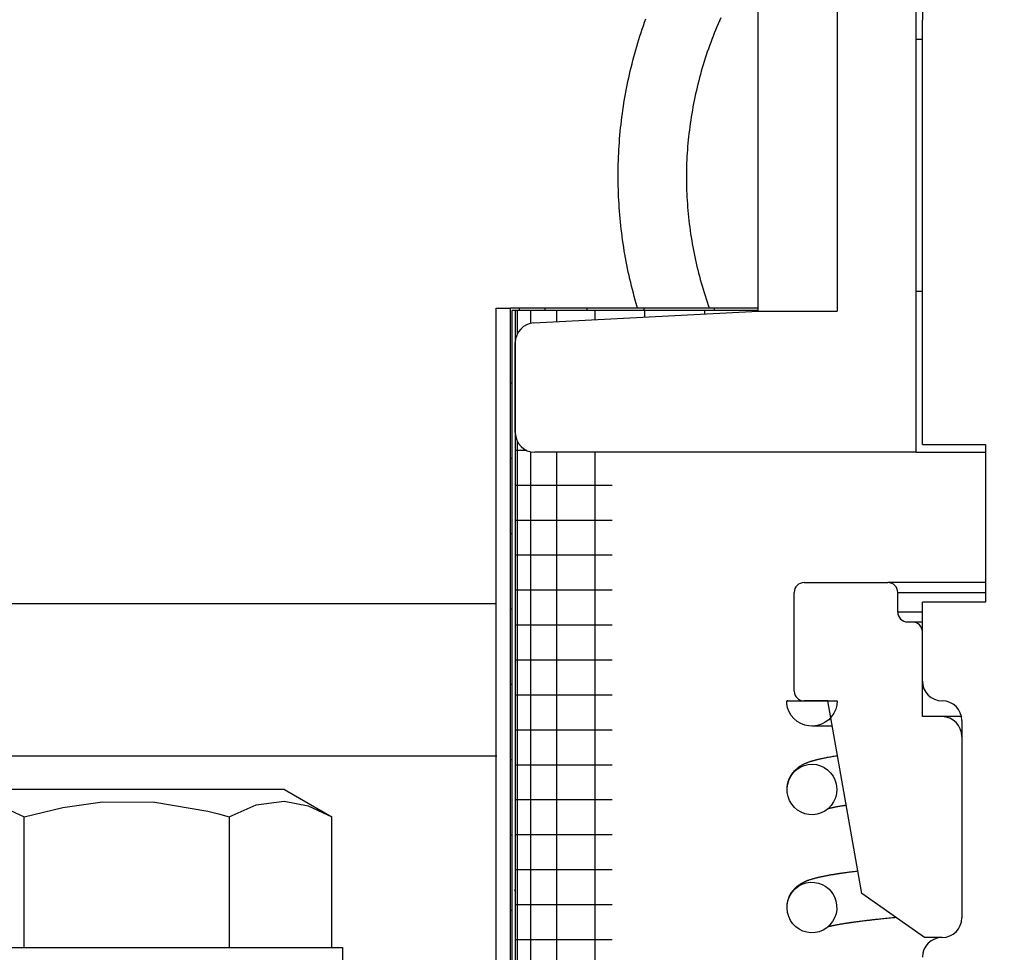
# Model space of a CAD drawing. Extents: x -169 to 6736, y -208 to 3022.
# Tile 345 of 656: x 1795.73 to 1797.29, y 973.29 to 974.77. Entities that reach past the tile are written whole.
import ezdxf

# ---------------------------------------------------------------- set-up
doc = ezdxf.new("R2010")
doc.units = 0
doc.header["$MEASUREMENT"] = 0
doc.header["$PDSIZE"] = 1
doc.layers.get('DEFPOINTS').update_dxf_attribs({"linetype": 'CONTINUOUS'})
doc.layers.add('DIM', color=3, linetype='CONTINUOUS')
doc.layers.add('SPILL-BUCKET', color=1, linetype='CONTINUOUS')
doc.styles.add('SIMPLEX', font='simplex')
doc.dimstyles.new('DIM64', dxfattribs={"dimscale": 64, "dimtxt": 0.09375, "dimasz": 0.09375, "dimexe": 0.0625, "dimexo": 0.0625, "dimgap": 0.046875, "dimtad": 1, "dimdec": 4, "dimzin": 3, "dimdsep": 46, "dimlunit": 4, "dimtxsty": 'SIMPLEX', "dimcen": 0, "dimclrd": 256, "dimclre": 256, "dimclrt": 256, "dimadec": 0, "dimazin": 0, "dimtfac": 1, "dimtdec": 4, "dimtmove": 0, "dimatfit": 3, "dimfxl": 1, "dimfrac": 2, "dimtolj": 1, "dimtzin": 0, "dimarcsym": 0})

# ---------------------------------------------------------------- blocks, each defined once
blk = doc.blocks.new('*D109')
at = {"layer": 'DEFPOINTS', "color": 0, "transparency": 16777216}
for p in [(1368.5861, 978.296), (2031.8114, 978.0147), (1368.5861, 700.5233)]:
    blk.add_point(p, dxfattribs=at)
at = {"layer": 'DIM', "lineweight": -2, "transparency": 16777216}
for p, q in [((1368.5861, 974.296), (1368.5861, 696.5233)), ((2031.8114, 974.0147), (2031.8114, 696.5233)), ((2025.8114, 700.5233), (1374.5861, 700.5233))]:
    blk.add_line(p, q, dxfattribs=at)
at = {"layer": 'DIM', "transparency": 16777216}
for points in [[(1374.5861, 701.5233), (1374.5861, 699.5233), (1368.5861, 700.5233)], [(2025.8114, 701.5233), (2025.8114, 699.5233), (2031.8114, 700.5233)]]:
    blk.add_solid(points, dxfattribs=at)
at = {"layer": 'DIM', "transparency": 16777216, "insert": (1700.1988, 708.0947), "char_height": 6, "attachment_point": 5, "style": 'SIMPLEX'}
blk.add_mtext('\\A1;55\'-3 1/4" (F.V. TANK SLAB)', dxfattribs=at)

msp = doc.modelspace()

# ---------------------------------------------------------------- linework, layer by layer
at = {"layer": 'SPILL-BUCKET', "color": 1, "linetype": 'Continuous'}
for p, q in [((1797.14918, 974.3372), (1797.14918, 975.76922)), ((1796.89935, 974.30578), (1796.89935, 975.6443)), ((1797.02427, 975.6443), (1797.02427, 974.30578)), ((1797.14918, 974.73667), (1797.15918, 974.73667)), ((1797.14918, 974.08237), (1797.14918, 974.3372)), ((1797.15169, 974.3372), (1797.14918, 974.3372)), ((1797.15918, 974.3372), (1797.15169, 974.3372)), ((1796.54421, 974.28717), (1796.89935, 974.30578)), ((1796.89935, 974.30578), (1797.02427, 974.30578)), ((1796.51462, 974.1136), (1796.51462, 974.25598)), ((1797.14918, 974.08237), (1796.54585, 974.08237)), ((1797.14918, 974.08237), (1797.15657, 974.08237)), ((1797.15657, 974.08237), (1797.1783, 974.08237)), ((1797.1783, 974.08237), (1797.21315, 974.08237)), ((1797.21315, 974.08237), (1797.25913, 974.08237))]:
    msp.add_line(p, q, dxfattribs=at)
at = {"layer": 'SPILL-BUCKET', "linetype": 'Continuous'}
for p, q in [((1796.71739, 974.75789), (1796.71928, 974.7633)), ((1796.71928, 974.7633), (1796.72122, 974.7687)), ((1796.83784, 974.76557), (1796.83573, 974.76071)), ((1796.83998, 974.77041), (1796.83784, 974.76557)), ((1796.71197, 974.74156), (1796.71374, 974.74702)), ((1796.71374, 974.74702), (1796.71554, 974.75246)), ((1796.71554, 974.75246), (1796.71739, 974.75789)), ((1796.83164, 974.75094), (1796.82966, 974.74604)), ((1796.83366, 974.75584), (1796.83164, 974.75094)), ((1796.83573, 974.76071), (1796.83366, 974.75584)), ((1796.70694, 974.72511), (1796.70857, 974.73061)), ((1796.70857, 974.73061), (1796.71025, 974.73609)), ((1796.71025, 974.73609), (1796.71197, 974.74156)), ((1796.82396, 974.73121), (1796.82215, 974.72624)), ((1796.82582, 974.73617), (1796.82396, 974.73121)), ((1796.82772, 974.74111), (1796.82582, 974.73617)), ((1796.82966, 974.74604), (1796.82772, 974.74111)), ((1796.7038, 974.71408), (1796.70535, 974.7196)), ((1796.70535, 974.7196), (1796.70694, 974.72511)), ((1796.81865, 974.71625), (1796.81696, 974.71123)), ((1796.82038, 974.72125), (1796.81865, 974.71625)), ((1796.82215, 974.72624), (1796.82038, 974.72125)), ((1796.69942, 974.69744), (1796.70083, 974.703)), ((1796.70083, 974.703), (1796.7023, 974.70854)), ((1796.7023, 974.70854), (1796.7038, 974.71408)), ((1796.81372, 974.70115), (1796.81216, 974.69609)), ((1796.81532, 974.7062), (1796.81372, 974.70115)), ((1796.81696, 974.71123), (1796.81532, 974.7062)), ((1796.69543, 974.6807), (1796.69671, 974.68629)), ((1796.69671, 974.68629), (1796.69804, 974.69187)), ((1796.69804, 974.69187), (1796.69942, 974.69744)), ((1796.80917, 974.68593), (1796.80775, 974.68084)), ((1796.81065, 974.69102), (1796.80917, 974.68593)), ((1796.81216, 974.69609), (1796.81065, 974.69102)), ((1796.69184, 974.66388), (1796.69299, 974.6695)), ((1796.69299, 974.6695), (1796.69419, 974.67511)), ((1796.69419, 974.67511), (1796.69543, 974.6807)), ((1796.80502, 974.67061), (1796.80372, 974.66548)), ((1796.80636, 974.67573), (1796.80502, 974.67061)), ((1796.80775, 974.68084), (1796.80636, 974.67573)), ((1796.68966, 974.65262), (1796.69073, 974.65826)), ((1796.69073, 974.65826), (1796.69184, 974.66388)), ((1796.80126, 974.65518), (1796.8001, 974.65002)), ((1796.80247, 974.66033), (1796.80126, 974.65518)), ((1796.80372, 974.66548), (1796.80247, 974.66033)), ((1796.68673, 974.63567), (1796.68767, 974.64133)), ((1796.68767, 974.64133), (1796.68864, 974.64698)), ((1796.68864, 974.64698), (1796.68966, 974.65262)), ((1796.7979, 974.63966), (1796.79687, 974.63447)), ((1796.79898, 974.64484), (1796.7979, 974.63966)), ((1796.8001, 974.65002), (1796.79898, 974.64484)), ((1796.68421, 974.61865), (1796.685, 974.62433)), ((1796.685, 974.62433), (1796.68585, 974.63)), ((1796.68585, 974.63), (1796.68673, 974.63567)), ((1796.79493, 974.62406), (1796.79403, 974.61884)), ((1796.79588, 974.62927), (1796.79493, 974.62406)), ((1796.79687, 974.63447), (1796.79588, 974.62927)), ((1796.68208, 974.60158), (1796.68274, 974.60728)), ((1796.68274, 974.60728), (1796.68345, 974.61297)), ((1796.68345, 974.61297), (1796.68421, 974.61865)), ((1796.79237, 974.60839), (1796.7916, 974.60315)), ((1796.79318, 974.61362), (1796.79237, 974.60839)), ((1796.79403, 974.61884), (1796.79318, 974.61362)), ((1796.68089, 974.59018), (1796.68146, 974.59588)), ((1796.68146, 974.59588), (1796.68208, 974.60158)), ((1796.7902, 974.59266), (1796.78957, 974.58741)), ((1796.79088, 974.59791), (1796.7902, 974.59266)), ((1796.7916, 974.60315), (1796.79088, 974.59791)), ((1796.67944, 974.57304), (1796.67987, 974.57875)), ((1796.67987, 974.57875), (1796.68036, 974.58447)), ((1796.68036, 974.58447), (1796.68089, 974.59018)), ((1796.78844, 974.57688), (1796.78794, 974.57161)), ((1796.78898, 974.58214), (1796.78844, 974.57688)), ((1796.78957, 974.58741), (1796.78898, 974.58214)), ((1796.67839, 974.55587), (1796.67869, 974.56159)), ((1796.67869, 974.56159), (1796.67904, 974.56731)), ((1796.67904, 974.56731), (1796.67944, 974.57304)), ((1796.78708, 974.56106), (1796.78672, 974.55578)), ((1796.78749, 974.56634), (1796.78708, 974.56106)), ((1796.78794, 974.57161), (1796.78749, 974.56634)), ((1796.67774, 974.53868), (1796.67791, 974.54441)), ((1796.67791, 974.54441), (1796.67813, 974.55014)), ((1796.67813, 974.55014), (1796.67839, 974.55587)), ((1796.78613, 974.54521), (1796.7859, 974.53992)), ((1796.7864, 974.5505), (1796.78613, 974.54521)), ((1796.78672, 974.55578), (1796.7864, 974.5505)), ((1796.67754, 974.52721), (1796.67762, 974.53294)), ((1796.67762, 974.53294), (1796.67774, 974.53868)), ((1796.78558, 974.52934), (1796.78544, 974.51974)), ((1796.78572, 974.53463), (1796.78558, 974.52934)), ((1796.7859, 974.53992), (1796.78572, 974.53463)), ((1796.67751, 974.52148), (1796.67754, 974.52721)), ((1796.67752, 974.51574), (1796.67751, 974.52148)), ((1796.67757, 974.51001), (1796.67752, 974.51574)), ((1796.78544, 974.51974), (1796.78547, 974.51271)), ((1796.78547, 974.51271), (1796.78556, 974.50742)), ((1796.67767, 974.50427), (1796.67757, 974.51001)), ((1796.67782, 974.49854), (1796.67767, 974.50427)), ((1796.67801, 974.49281), (1796.67782, 974.49854)), ((1796.78556, 974.50742), (1796.78569, 974.50213)), ((1796.78569, 974.50213), (1796.78586, 974.49684)), ((1796.78586, 974.49684), (1796.78608, 974.49155)), ((1796.67825, 974.48708), (1796.67801, 974.49281)), ((1796.67853, 974.48136), (1796.67825, 974.48708)), ((1796.67886, 974.47563), (1796.67853, 974.48136)), ((1796.78608, 974.49155), (1796.78635, 974.48627)), ((1796.78635, 974.48627), (1796.78666, 974.48098)), ((1796.67923, 974.46991), (1796.67886, 974.47563)), ((1796.67965, 974.46419), (1796.67923, 974.46991)), ((1796.78666, 974.48098), (1796.78702, 974.4757)), ((1796.78702, 974.4757), (1796.78741, 974.47042)), ((1796.78741, 974.47042), (1796.78786, 974.46515)), ((1796.68011, 974.45847), (1796.67965, 974.46419)), ((1796.68062, 974.45276), (1796.68011, 974.45847)), ((1796.68117, 974.44705), (1796.68062, 974.45276)), ((1796.78786, 974.46515), (1796.78835, 974.45988)), ((1796.78835, 974.45988), (1796.78889, 974.45461)), ((1796.78889, 974.45461), (1796.78946, 974.44935)), ((1796.68176, 974.44135), (1796.68117, 974.44705)), ((1796.6824, 974.43565), (1796.68176, 974.44135)), ((1796.68309, 974.42996), (1796.6824, 974.43565)), ((1796.78946, 974.44935), (1796.79009, 974.44409)), ((1796.79009, 974.44409), (1796.79076, 974.43885)), ((1796.79076, 974.43885), (1796.79147, 974.4336)), ((1796.68382, 974.42427), (1796.68309, 974.42996)), ((1796.68459, 974.41859), (1796.68382, 974.42427)), ((1796.79147, 974.4336), (1796.79223, 974.42836)), ((1796.79223, 974.42836), (1796.79303, 974.42313)), ((1796.79303, 974.42313), (1796.79388, 974.41791)), ((1796.68542, 974.41292), (1796.68459, 974.41859)), ((1796.68628, 974.40725), (1796.68542, 974.41292)), ((1796.68719, 974.40158), (1796.68628, 974.40725)), ((1796.79388, 974.41791), (1796.79478, 974.41269)), ((1796.79478, 974.41269), (1796.79571, 974.40748)), ((1796.79571, 974.40748), (1796.79669, 974.40228)), ((1796.68814, 974.39593), (1796.68719, 974.40158)), ((1796.68914, 974.39028), (1796.68814, 974.39593)), ((1796.69018, 974.38464), (1796.68914, 974.39028)), ((1796.79669, 974.40228), (1796.79772, 974.39708)), ((1796.79772, 974.39708), (1796.79879, 974.3919)), ((1796.79879, 974.3919), (1796.7999, 974.38673)), ((1796.69127, 974.37901), (1796.69018, 974.38464)), ((1796.6924, 974.37339), (1796.69127, 974.37901)), ((1796.69358, 974.36778), (1796.6924, 974.37339)), ((1796.7999, 974.38673), (1796.80106, 974.38156)), ((1796.80106, 974.38156), (1796.80226, 974.3764)), ((1796.80226, 974.3764), (1796.80351, 974.37126)), ((1796.6948, 974.36218), (1796.69358, 974.36778)), ((1796.69606, 974.35658), (1796.6948, 974.36218)), ((1796.69737, 974.351), (1796.69606, 974.35658)), ((1796.80351, 974.37126), (1796.8048, 974.36613)), ((1796.8048, 974.36613), (1796.80613, 974.361)), ((1796.80613, 974.361), (1796.80751, 974.35589)), ((1796.69872, 974.34543), (1796.69737, 974.351)), ((1796.70011, 974.33986), (1796.69872, 974.34543)), ((1796.80751, 974.35589), (1796.80893, 974.35079)), ((1796.80893, 974.35079), (1796.81039, 974.34571)), ((1796.81039, 974.34571), (1796.8119, 974.34063)), ((1796.70155, 974.33431), (1796.70011, 974.33986)), ((1796.70303, 974.32877), (1796.70155, 974.33431)), ((1796.70456, 974.32324), (1796.70303, 974.32877)), ((1796.8119, 974.34063), (1796.81345, 974.33557)), ((1796.81345, 974.33557), (1796.81504, 974.33052)), ((1796.81504, 974.33052), (1796.81668, 974.32549)), ((1796.81668, 974.32549), (1796.81835, 974.32047)), ((1796.70613, 974.31773), (1796.70456, 974.32324)), ((1796.70818, 974.31077), (1796.70613, 974.31773)), ((1796.81835, 974.32047), (1796.82008, 974.31546)), ((1796.82008, 974.31546), (1796.82174, 974.31076)), ((1796.9718, 973.87601), (1797.10453, 973.87601)), ((1797.11129, 973.87601), (1797.10453, 973.87601)), ((1797.25911, 973.87601), (1797.11129, 973.87601)), ((1796.95619, 973.70425), (1796.95619, 973.8604)), ((1797.12014, 973.82917), (1797.12014, 973.8604)), ((1797.12014, 973.8604), (1797.25911, 973.8604)), ((1797.15918, 973.82917), (1797.12014, 973.82917)), ((1797.14356, 973.81355), (1797.13575, 973.81355)), ((1797.1475, 973.81355), (1797.14356, 973.81355)), ((1797.15918, 973.81355), (1797.1475, 973.81355)), ((1797.15918, 973.66366), (1797.15918, 973.79794)), ((1797.06311, 973.38335), (1797.00928, 973.68864)), ((1797.1904, 973.66366), (1797.15918, 973.66366)), ((1797.19819, 973.66366), (1797.1904, 973.66366)), ((1797.221, 973.66366), (1797.19819, 973.66366)), ((1796.14951, 973.54808), (1795.66174, 973.54808)), ((1796.14951, 973.54808), (1796.22422, 973.50495)), ((1795.69979, 973.52245), (1795.73741, 973.50495)), ((1795.73741, 973.50495), (1795.79838, 973.51983)), ((1795.79838, 973.51983), (1795.86114, 973.52853)), ((1795.86114, 973.52853), (1795.94398, 973.52805)), ((1795.94398, 973.52805), (1796.02789, 973.51397)), ((1796.06195, 973.50495), (1796.10445, 973.52403)), ((1796.10445, 973.52403), (1796.14885, 973.52992)), ((1796.14885, 973.52992), (1796.1866, 973.52245)), ((1796.1866, 973.52245), (1796.22422, 973.50495)), ((1795.73741, 973.29825), (1795.73741, 973.50495)), ((1796.02789, 973.51397), (1796.04496, 973.50966)), ((1796.04496, 973.50966), (1796.06195, 973.50495)), ((1796.06195, 973.50495), (1796.06195, 973.29825)), ((1796.22422, 973.29825), (1796.22422, 973.50495)), ((1797.1623, 973.3139), (1797.06311, 973.38335)), ((1797.1904, 973.3139), (1797.1623, 973.3139)), ((1795.66174, 973.29825), (1796.24095, 973.29825)), ((1796.24095, 973.29825), (1796.24095, 973.20432))]:
    msp.add_line(p, q, dxfattribs=at)
at = {"layer": 'SPILL-BUCKET', "color": 7, "linetype": 'Continuous'}
for p, q in [((1797.15918, 974.09461), (1797.15918, 974.7669)), ((1796.48414, 972.03733), (1796.48414, 974.31077)), ((1796.48414, 974.31077), (1796.50712, 974.31077)), ((1796.89935, 974.31077), (1796.50712, 974.31077)), ((1796.50712, 972.03733), (1796.50712, 974.31077)), ((1796.52082, 974.31077), (1796.52082, 974.30658)), ((1796.56151, 974.31077), (1796.56151, 974.30658)), ((1796.62795, 974.31077), (1796.62795, 974.30658)), ((1796.71812, 974.31077), (1796.71812, 974.30658)), ((1796.82929, 974.31077), (1796.82929, 974.30658)), ((1796.51512, 974.30661), (1796.50962, 974.30661)), ((1796.50962, 972.03733), (1796.50962, 974.30661)), ((1796.51512, 972.03733), (1796.51512, 974.30661)), ((1796.89935, 974.30661), (1796.51512, 974.30661)), ((1796.51774, 974.30661), (1796.51774, 974.26956)), ((1796.53863, 974.30661), (1796.53863, 974.28633)), ((1796.57992, 974.30661), (1796.57992, 974.28903)), ((1796.64064, 974.30661), (1796.64064, 974.29222)), ((1796.71938, 974.30661), (1796.71938, 974.29633)), ((1796.81428, 974.30661), (1796.81428, 974.30129)), ((1796.50775, 974.19154), (1796.50712, 974.19154)), ((1796.50962, 974.19154), (1796.50775, 974.19154)), ((1796.51774, 974.09997), (1796.51774, 972.19297)), ((1797.15918, 974.09461), (1797.25911, 974.09461)), ((1797.25911, 974.09461), (1797.25911, 973.84478)), ((1796.51955, 974.08522), (1796.51512, 974.08522)), ((1796.53282, 974.08522), (1796.51955, 974.08522)), ((1796.53863, 974.0832), (1796.53863, 972.19297)), ((1796.57992, 974.08234), (1796.57992, 972.19297)), ((1796.64064, 974.08234), (1796.64064, 972.19297)), ((1796.50775, 974.0723), (1796.50712, 974.0723)), ((1796.50962, 974.0723), (1796.50775, 974.0723)), ((1796.5214, 974.02987), (1796.51512, 974.02987)), ((1796.54016, 974.02987), (1796.5214, 974.02987)), ((1796.57113, 974.02987), (1796.54016, 974.02987)), ((1796.61389, 974.02987), (1796.57113, 974.02987)), ((1796.66782, 974.02987), (1796.61389, 974.02987)), ((1796.5214, 973.97452), (1796.51512, 973.97452)), ((1796.54016, 973.97452), (1796.5214, 973.97452)), ((1796.57113, 973.97452), (1796.54016, 973.97452)), ((1796.61389, 973.97452), (1796.57113, 973.97452)), ((1796.66782, 973.97452), (1796.61389, 973.97452)), ((1796.50775, 973.95306), (1796.50712, 973.95306)), ((1796.50962, 973.95306), (1796.50775, 973.95306)), ((1796.5214, 973.91917), (1796.51512, 973.91917)), ((1796.54016, 973.91917), (1796.5214, 973.91917)), ((1796.57113, 973.91917), (1796.54016, 973.91917)), ((1796.61389, 973.91917), (1796.57113, 973.91917)), ((1796.66782, 973.91917), (1796.61389, 973.91917)), ((1796.5214, 973.86382), (1796.51512, 973.86382)), ((1796.54016, 973.86382), (1796.5214, 973.86382)), ((1796.57113, 973.86382), (1796.54016, 973.86382)), ((1796.61389, 973.86382), (1796.57113, 973.86382)), ((1796.66782, 973.86382), (1796.61389, 973.86382)), ((1795.66174, 973.84272), (1796.48445, 973.84272)), ((1797.25911, 973.84478), (1797.15918, 973.84478)), ((1797.15918, 973.71987), (1797.15918, 973.84478)), ((1796.50775, 973.83383), (1796.50712, 973.83383)), ((1796.50962, 973.83383), (1796.50775, 973.83383)), ((1796.5214, 973.80848), (1796.51512, 973.80848)), ((1796.54016, 973.80848), (1796.5214, 973.80848)), ((1796.57113, 973.80848), (1796.54016, 973.80848)), ((1796.61389, 973.80848), (1796.57113, 973.80848)), ((1796.66782, 973.80848), (1796.61389, 973.80848)), ((1796.51377, 973.75161), (1796.51512, 973.74928)), ((1796.5214, 973.75313), (1796.51512, 973.75313)), ((1796.54016, 973.75313), (1796.5214, 973.75313)), ((1796.57113, 973.75313), (1796.54016, 973.75313)), ((1796.61389, 973.75313), (1796.57113, 973.75313)), ((1796.66782, 973.75313), (1796.61389, 973.75313)), ((1796.50775, 973.71459), (1796.50712, 973.71459)), ((1796.50962, 973.71459), (1796.50775, 973.71459)), ((1796.5214, 973.69778), (1796.51512, 973.69778)), ((1796.54016, 973.69778), (1796.5214, 973.69778)), ((1796.57113, 973.69778), (1796.54016, 973.69778)), ((1796.61389, 973.69778), (1796.57113, 973.69778)), ((1796.66782, 973.69778), (1796.61389, 973.69778)), ((1796.94431, 973.68654), (1796.94426, 973.68864)), ((1796.94426, 973.68864), (1797.02421, 973.68864)), ((1796.94448, 973.68444), (1796.94431, 973.68654)), ((1796.94616, 973.68864), (1796.94504, 973.68864)), ((1797.00928, 973.68864), (1796.9718, 973.68864)), ((1797.02421, 973.68864), (1797.02363, 973.68193)), ((1796.94575, 973.67783), (1796.94448, 973.68444)), ((1796.94811, 973.67152), (1796.94575, 973.67783)), ((1796.9515, 973.6657), (1796.94811, 973.67152)), ((1797.02195, 973.67541), (1797.01919, 973.66927)), ((1797.02363, 973.68193), (1797.02195, 973.67541)), ((1796.95581, 973.66053), (1796.9515, 973.6657)), ((1796.96094, 973.65616), (1796.95581, 973.66053)), ((1796.96672, 973.65271), (1796.96094, 973.65616)), ((1797.01081, 973.65879), (1797.00542, 973.65474)), ((1797.01545, 973.66367), (1797.01081, 973.65879)), ((1797.01919, 973.66927), (1797.01545, 973.66367)), ((1797.22163, 973.65741), (1797.22163, 973.34512)), ((1796.5214, 973.64243), (1796.51512, 973.64243)), ((1796.54016, 973.64243), (1796.5214, 973.64243)), ((1796.57113, 973.64243), (1796.54016, 973.64243)), ((1796.61389, 973.64243), (1796.57113, 973.64243)), ((1796.66782, 973.64243), (1796.61389, 973.64243)), ((1796.97301, 973.65028), (1796.96672, 973.65271)), ((1796.9796, 973.64894), (1796.97301, 973.65028)), ((1796.98634, 973.64873), (1796.9796, 973.64894)), ((1796.98527, 973.64867), (1796.98425, 973.64868)), ((1796.98579, 973.64867), (1796.98527, 973.64867)), ((1796.98643, 973.64867), (1796.98579, 973.64867)), ((1796.99301, 973.64964), (1796.98634, 973.64873)), ((1796.98713, 973.64867), (1796.98643, 973.64867)), ((1796.98794, 973.64867), (1796.98713, 973.64867)), ((1796.98881, 973.64867), (1796.98794, 973.64867)), ((1796.98977, 973.64867), (1796.98881, 973.64867)), ((1796.99078, 973.64867), (1796.98977, 973.64867)), ((1796.99186, 973.64867), (1796.99078, 973.64867)), ((1796.99298, 973.64867), (1796.99186, 973.64867)), ((1796.99417, 973.64867), (1796.99298, 973.64867)), ((1796.99943, 973.65167), (1796.99301, 973.64964)), ((1796.99538, 973.64867), (1796.99417, 973.64867)), ((1796.99665, 973.64867), (1796.99538, 973.64867)), ((1796.99792, 973.64867), (1796.99665, 973.64867)), ((1796.99925, 973.64867), (1796.99792, 973.64867)), ((1797.00053, 973.64867), (1796.99925, 973.64867)), ((1797.00542, 973.65474), (1796.99943, 973.65167)), ((1797.00186, 973.64867), (1797.00053, 973.64867)), ((1797.00317, 973.64867), (1797.00186, 973.64867)), ((1797.00453, 973.64867), (1797.00317, 973.64867)), ((1797.00593, 973.64867), (1797.00453, 973.64867)), ((1797.00738, 973.64867), (1797.00593, 973.64867)), ((1797.0089, 973.64867), (1797.00738, 973.64867)), ((1797.01047, 973.64867), (1797.0089, 973.64867)), ((1797.01328, 973.64867), (1797.01047, 973.64867)), ((1797.01624, 973.64867), (1797.01328, 973.64867)), ((1797.01633, 973.64867), (1797.01624, 973.64867)), ((1795.66174, 973.60161), (1796.48566, 973.60161)), ((1796.50775, 973.59535), (1796.50712, 973.59535)), ((1796.50962, 973.59535), (1796.50775, 973.59535)), ((1796.98141, 973.59261), (1796.98206, 973.59282)), ((1796.98206, 973.59282), (1796.9827, 973.59303)), ((1796.9827, 973.59303), (1796.98317, 973.59318)), ((1796.98317, 973.59318), (1796.98364, 973.59333)), ((1796.98364, 973.59333), (1796.98421, 973.5935)), ((1796.98421, 973.5935), (1796.98477, 973.59367)), ((1796.98477, 973.59367), (1796.98545, 973.59387)), ((1796.98545, 973.59387), (1796.98612, 973.59407)), ((1796.98612, 973.59407), (1796.98684, 973.59427)), ((1796.98684, 973.59427), (1796.98755, 973.59447)), ((1796.98755, 973.59447), (1796.98822, 973.59466)), ((1796.98822, 973.59466), (1796.98889, 973.59484)), ((1796.98889, 973.59484), (1796.98951, 973.595)), ((1796.98951, 973.595), (1796.99013, 973.59516)), ((1796.99013, 973.59516), (1796.99071, 973.59532)), ((1796.99071, 973.59532), (1796.99131, 973.59547)), ((1796.99131, 973.59547), (1796.99218, 973.59569)), ((1796.99218, 973.59569), (1796.99305, 973.5959)), ((1796.99305, 973.5959), (1796.994, 973.59613)), ((1796.994, 973.59613), (1796.99496, 973.59636)), ((1796.99496, 973.59636), (1796.99591, 973.59658)), ((1796.99591, 973.59658), (1796.99687, 973.59679)), ((1796.99687, 973.59679), (1796.99779, 973.597)), ((1796.99779, 973.597), (1796.99871, 973.5972)), ((1796.99871, 973.5972), (1797.00002, 973.59749)), ((1797.00002, 973.59749), (1797.00135, 973.59777)), ((1797.00135, 973.59777), (1797.00276, 973.59806)), ((1797.00276, 973.59806), (1797.0042, 973.59834)), ((1797.0042, 973.59834), (1797.00572, 973.59864)), ((1797.00572, 973.59864), (1797.00727, 973.59894)), ((1797.00727, 973.59894), (1797.00889, 973.59925)), ((1797.00889, 973.59925), (1797.01053, 973.59955)), ((1797.01053, 973.59955), (1797.01235, 973.59987)), ((1797.01235, 973.59987), (1797.01419, 973.6002)), ((1797.01419, 973.6002), (1797.01603, 973.60052)), ((1797.01603, 973.60052), (1797.01791, 973.60083)), ((1797.01791, 973.60083), (1797.01966, 973.60112)), ((1797.01966, 973.60112), (1797.02143, 973.60141)), ((1797.02143, 973.60141), (1797.02243, 973.60156)), ((1797.02243, 973.60156), (1797.02344, 973.60172)), ((1797.02344, 973.60172), (1797.02458, 973.6019)), ((1796.5214, 973.58708), (1796.51512, 973.58708)), ((1796.54016, 973.58708), (1796.5214, 973.58708)), ((1796.57113, 973.58708), (1796.54016, 973.58708)), ((1796.61389, 973.58708), (1796.57113, 973.58708)), ((1796.66782, 973.58708), (1796.61389, 973.58708)), ((1796.95524, 973.57544), (1796.96022, 973.58009)), ((1796.95541, 973.57653), (1796.95667, 973.57793)), ((1796.95667, 973.57793), (1796.95786, 973.57914)), ((1796.95786, 973.57914), (1796.95904, 973.58027)), ((1796.95904, 973.58027), (1796.96013, 973.58124)), ((1796.96013, 973.58124), (1796.9612, 973.58213)), ((1796.96022, 973.58009), (1796.96583, 973.58377)), ((1796.9612, 973.58213), (1796.96182, 973.58263)), ((1796.96182, 973.58263), (1796.96244, 973.5831)), ((1796.96244, 973.5831), (1796.96303, 973.58355)), ((1796.96303, 973.58355), (1796.96363, 973.58398)), ((1796.96363, 973.58398), (1796.96418, 973.58437)), ((1796.96418, 973.58437), (1796.96473, 973.58474)), ((1796.96473, 973.58474), (1796.9653, 973.58512)), ((1796.9653, 973.58512), (1796.96586, 973.58548)), ((1796.96583, 973.58377), (1796.97199, 973.58644)), ((1796.96586, 973.58548), (1796.96652, 973.5859)), ((1796.96652, 973.5859), (1796.96717, 973.58629)), ((1796.96717, 973.58629), (1796.96792, 973.58673)), ((1796.96792, 973.58673), (1796.96867, 973.58716)), ((1796.96867, 973.58716), (1796.96986, 973.5878)), ((1796.96986, 973.5878), (1796.97102, 973.58839)), ((1796.97102, 973.58839), (1796.97211, 973.58892)), ((1796.97199, 973.58644), (1796.9784, 973.58798)), ((1796.97211, 973.58892), (1796.97318, 973.58942)), ((1796.97318, 973.58942), (1796.97414, 973.58984)), ((1796.97414, 973.58984), (1796.97508, 973.59025)), ((1796.97508, 973.59025), (1796.97597, 973.59062)), ((1796.97597, 973.59062), (1796.97686, 973.59097)), ((1796.97686, 973.59097), (1796.97768, 973.59129)), ((1796.97768, 973.59129), (1796.9785, 973.59159)), ((1796.9784, 973.58798), (1796.98498, 973.58842)), ((1796.9785, 973.59159), (1796.97926, 973.59187)), ((1796.97926, 973.59187), (1796.98002, 973.59213)), ((1796.98002, 973.59213), (1796.98071, 973.59238)), ((1796.98071, 973.59238), (1796.98141, 973.59261)), ((1796.98498, 973.58842), (1796.99147, 973.58774)), ((1796.99147, 973.58774), (1796.99775, 973.58599)), ((1796.99775, 973.58599), (1797.00364, 973.5832)), ((1797.00364, 973.5832), (1797.009, 973.57949)), ((1797.009, 973.57949), (1797.01372, 973.57488)), ((1796.94589, 973.55735), (1796.94797, 973.56389)), ((1796.94688, 973.5613), (1796.94717, 973.5622)), ((1796.94717, 973.5622), (1796.94748, 973.56306)), ((1796.94748, 973.56306), (1796.94786, 973.56408)), ((1796.94786, 973.56408), (1796.94827, 973.56507)), ((1796.94797, 973.56389), (1796.95112, 973.57)), ((1796.94827, 973.56507), (1796.94877, 973.5662)), ((1796.94877, 973.5662), (1796.94929, 973.5673)), ((1796.94929, 973.5673), (1796.94985, 973.56841)), ((1796.94985, 973.56841), (1796.95044, 973.56948)), ((1796.95044, 973.56948), (1796.95104, 973.5705)), ((1796.95104, 973.5705), (1796.95165, 973.5715)), ((1796.95112, 973.57), (1796.95524, 973.57544)), ((1796.95165, 973.5715), (1796.95288, 973.57331)), ((1796.95288, 973.57331), (1796.95417, 973.57503)), ((1796.95417, 973.57503), (1796.95541, 973.57653)), ((1797.01372, 973.57488), (1797.01761, 973.56956)), ((1797.01761, 973.56956), (1797.02062, 973.56357)), ((1797.02062, 973.56357), (1797.02261, 973.55716)), ((1796.94495, 973.55057), (1796.94589, 973.55735)), ((1796.94515, 973.54373), (1796.94495, 973.55057)), ((1796.94496, 973.55074), (1796.94497, 973.55094)), ((1796.94497, 973.55094), (1796.94507, 973.55225)), ((1796.94507, 973.55225), (1796.94521, 973.55359)), ((1796.94521, 973.55359), (1796.94537, 973.5548)), ((1796.94537, 973.5548), (1796.94557, 973.55601)), ((1796.94557, 973.55601), (1796.94577, 973.55705)), ((1796.94577, 973.55705), (1796.94599, 973.55808)), ((1796.94599, 973.55808), (1796.9462, 973.55893)), ((1796.9462, 973.55893), (1796.94642, 973.55978)), ((1796.94642, 973.55978), (1796.94665, 973.56055)), ((1796.94665, 973.56055), (1796.94688, 973.5613)), ((1797.02261, 973.55716), (1797.02332, 973.55294)), ((1797.02357, 973.54868), (1797.02305, 973.54185)), ((1797.02332, 973.55294), (1797.02357, 973.54868)), ((1796.5214, 973.53173), (1796.51512, 973.53173)), ((1796.54016, 973.53173), (1796.5214, 973.53173)), ((1796.57113, 973.53173), (1796.54016, 973.53173)), ((1796.61389, 973.53173), (1796.57113, 973.53173)), ((1796.66782, 973.53173), (1796.61389, 973.53173)), ((1796.94648, 973.53711), (1796.94515, 973.54373)), ((1796.94534, 973.54237), (1796.94526, 973.54294)), ((1796.94887, 973.5308), (1796.94648, 973.53711)), ((1796.95222, 973.52508), (1796.94887, 973.5308)), ((1797.0214, 973.53521), (1797.01865, 973.52893)), ((1797.02305, 973.54185), (1797.0214, 973.53521)), ((1796.95646, 973.51998), (1796.95222, 973.52508)), ((1796.96142, 973.51572), (1796.95646, 973.51998)), ((1796.96702, 973.51233), (1796.96142, 973.51572)), ((1797.01023, 973.51827), (1797.0048, 973.51418)), ((1797.0097, 973.51773), (1797.00952, 973.51769)), ((1797.01028, 973.51789), (1797.0097, 973.51773)), ((1797.01488, 973.52321), (1797.01023, 973.51827)), ((1797.0109, 973.51804), (1797.01028, 973.51789)), ((1797.01161, 973.51821), (1797.0109, 973.51804)), ((1797.01234, 973.51839), (1797.01161, 973.51821)), ((1797.01312, 973.51857), (1797.01234, 973.51839)), ((1797.01393, 973.51875), (1797.01312, 973.51857)), ((1797.01471, 973.51893), (1797.01393, 973.51875)), ((1797.01552, 973.5191), (1797.01471, 973.51893)), ((1797.01865, 973.52893), (1797.01488, 973.52321)), ((1797.01633, 973.51927), (1797.01552, 973.5191)), ((1797.01717, 973.51945), (1797.01633, 973.51927)), ((1797.01829, 973.51968), (1797.01717, 973.51945)), ((1797.01944, 973.51991), (1797.01829, 973.51968)), ((1797.02068, 973.52015), (1797.01944, 973.51991)), ((1797.02196, 973.5204), (1797.02068, 973.52015)), ((1797.02333, 973.52065), (1797.02196, 973.5204)), ((1797.02474, 973.52091), (1797.02333, 973.52065)), ((1797.02624, 973.52118), (1797.02474, 973.52091)), ((1797.02779, 973.52145), (1797.02624, 973.52118)), ((1797.02934, 973.52171), (1797.02779, 973.52145)), ((1797.03092, 973.52198), (1797.02934, 973.52171)), ((1797.03177, 973.52212), (1797.03092, 973.52198)), ((1797.03263, 973.52226), (1797.03177, 973.52212)), ((1797.03346, 973.52239), (1797.03263, 973.52226)), ((1797.0343, 973.52253), (1797.03346, 973.52239)), ((1797.0351, 973.52265), (1797.0343, 973.52253)), ((1797.03591, 973.52278), (1797.0351, 973.52265)), ((1797.03671, 973.52291), (1797.03591, 973.52278)), ((1797.03753, 973.52303), (1797.03671, 973.52291)), ((1797.03845, 973.52317), (1797.03753, 973.52303)), ((1796.97307, 973.50994), (1796.96702, 973.51233)), ((1796.97944, 973.50858), (1796.97307, 973.50994)), ((1796.98599, 973.50833), (1796.97944, 973.50858)), ((1796.9925, 973.50917), (1796.98599, 973.50833)), ((1796.99886, 973.51115), (1796.9925, 973.50917)), ((1797.0048, 973.51418), (1796.99886, 973.51115)), ((1796.50775, 973.47612), (1796.50712, 973.47612)), ((1796.50962, 973.47612), (1796.50775, 973.47612)), ((1796.5214, 973.47639), (1796.51512, 973.47639)), ((1796.54016, 973.47639), (1796.5214, 973.47639)), ((1796.57113, 973.47639), (1796.54016, 973.47639)), ((1796.61389, 973.47639), (1796.57113, 973.47639)), ((1796.66782, 973.47639), (1796.61389, 973.47639)), ((1796.5214, 973.42104), (1796.51512, 973.42104)), ((1796.54016, 973.42104), (1796.5214, 973.42104)), ((1796.57113, 973.42104), (1796.54016, 973.42104)), ((1796.61389, 973.42104), (1796.57113, 973.42104)), ((1796.66782, 973.42104), (1796.61389, 973.42104)), ((1796.98102, 973.40554), (1796.98215, 973.40592)), ((1796.98215, 973.40592), (1796.9834, 973.40632)), ((1796.9834, 973.40632), (1796.98466, 973.4067)), ((1796.98466, 973.4067), (1796.98573, 973.40702)), ((1796.98573, 973.40702), (1796.9868, 973.40733)), ((1796.9868, 973.40733), (1796.98776, 973.4076)), ((1796.98776, 973.4076), (1796.98872, 973.40786)), ((1796.98872, 973.40786), (1796.99003, 973.40821)), ((1796.99003, 973.40821), (1796.99136, 973.40855)), ((1796.99136, 973.40855), (1796.99255, 973.40884)), ((1796.99255, 973.40884), (1796.99375, 973.40913)), ((1796.99375, 973.40913), (1796.99467, 973.40936)), ((1796.99467, 973.40936), (1796.9956, 973.40957)), ((1796.9956, 973.40957), (1796.9962, 973.40971)), ((1796.9962, 973.40971), (1796.99681, 973.40985)), ((1796.99681, 973.40985), (1796.99754, 973.41001)), ((1796.99754, 973.41001), (1796.99828, 973.41017)), ((1796.99828, 973.41017), (1796.99914, 973.41036)), ((1796.99914, 973.41036), (1797.00001, 973.41055)), ((1797.00001, 973.41055), (1797.00089, 973.41073)), ((1797.00089, 973.41073), (1797.00179, 973.41092)), ((1797.00179, 973.41092), (1797.00266, 973.4111)), ((1797.00266, 973.4111), (1797.00353, 973.41128)), ((1797.00353, 973.41128), (1797.00464, 973.4115)), ((1797.00464, 973.4115), (1797.00576, 973.41172)), ((1797.00576, 973.41172), (1797.00685, 973.41193)), ((1797.00685, 973.41193), (1797.00795, 973.41213)), ((1797.00795, 973.41213), (1797.00905, 973.41234)), ((1797.00905, 973.41234), (1797.01016, 973.41254)), ((1797.01016, 973.41254), (1797.01115, 973.41272)), ((1797.01115, 973.41272), (1797.01214, 973.4129)), ((1797.01214, 973.4129), (1797.01314, 973.41308)), ((1797.01314, 973.41308), (1797.01415, 973.41325)), ((1797.01415, 973.41325), (1797.01515, 973.41343)), ((1797.01515, 973.41343), (1797.01616, 973.4136)), ((1797.01616, 973.4136), (1797.01717, 973.41377)), ((1797.01717, 973.41377), (1797.01818, 973.41394)), ((1797.01818, 973.41394), (1797.01919, 973.41411)), ((1797.01919, 973.41411), (1797.0202, 973.41427)), ((1797.0202, 973.41427), (1797.02114, 973.41442)), ((1797.02114, 973.41442), (1797.02208, 973.41457)), ((1797.02208, 973.41457), (1797.0228, 973.41469)), ((1797.0228, 973.41469), (1797.02352, 973.4148)), ((1797.02352, 973.4148), (1797.02417, 973.4149)), ((1797.02417, 973.4149), (1797.02482, 973.415)), ((1797.02482, 973.415), (1797.02539, 973.41509)), ((1797.02539, 973.41509), (1797.02596, 973.41518)), ((1797.02596, 973.41518), (1797.02644, 973.41525)), ((1797.02644, 973.41525), (1797.02693, 973.41533)), ((1797.02693, 973.41533), (1797.02733, 973.41539)), ((1797.02733, 973.41539), (1797.02773, 973.41545)), ((1797.02773, 973.41545), (1797.02805, 973.4155)), ((1797.02805, 973.4155), (1797.02837, 973.41555)), ((1797.02837, 973.41555), (1797.0287, 973.4156)), ((1797.0287, 973.4156), (1797.02903, 973.41565)), ((1797.02903, 973.41565), (1797.02953, 973.41572)), ((1797.02953, 973.41572), (1797.03002, 973.41579)), ((1797.03002, 973.41579), (1797.03065, 973.41589)), ((1797.03065, 973.41589), (1797.03128, 973.41598)), ((1797.03128, 973.41598), (1797.03204, 973.41609)), ((1797.03204, 973.41609), (1797.03281, 973.4162)), ((1797.03281, 973.4162), (1797.03363, 973.41632)), ((1797.03363, 973.41632), (1797.03446, 973.41644)), ((1797.03446, 973.41644), (1797.03527, 973.41655)), ((1797.03527, 973.41655), (1797.0361, 973.41667)), ((1797.0361, 973.41667), (1797.03763, 973.41689)), ((1797.03763, 973.41689), (1797.03918, 973.4171)), ((1797.03918, 973.4171), (1797.0407, 973.41731)), ((1797.0407, 973.41731), (1797.04223, 973.41752)), ((1797.04223, 973.41752), (1797.04373, 973.41772)), ((1797.04373, 973.41772), (1797.04525, 973.41792)), ((1797.04525, 973.41792), (1797.04673, 973.41811)), ((1797.04673, 973.41811), (1797.04822, 973.41831)), ((1797.04822, 973.41831), (1797.04974, 973.4185)), ((1797.04974, 973.4185), (1797.05128, 973.4187)), ((1797.05128, 973.4187), (1797.05298, 973.41891)), ((1797.05298, 973.41891), (1797.0547, 973.41913)), ((1797.0547, 973.41913), (1797.05675, 973.41938)), ((1796.95303, 973.38582), (1796.9576, 973.39091)), ((1796.95579, 973.39003), (1796.95671, 973.39103)), ((1796.95671, 973.39103), (1796.95761, 973.39196)), ((1796.9576, 973.39091), (1796.9629, 973.39508)), ((1796.95761, 973.39196), (1796.95851, 973.39284)), ((1796.95851, 973.39284), (1796.95903, 973.39333)), ((1796.95903, 973.39333), (1796.95956, 973.39381)), ((1796.95956, 973.39381), (1796.96002, 973.39421)), ((1796.96002, 973.39421), (1796.96048, 973.3946)), ((1796.96048, 973.3946), (1796.96085, 973.39491)), ((1796.96085, 973.39491), (1796.96122, 973.39521)), ((1796.96122, 973.39521), (1796.96155, 973.39548)), ((1796.96155, 973.39548), (1796.96188, 973.39574)), ((1796.96188, 973.39574), (1796.96222, 973.39601)), ((1796.96222, 973.39601), (1796.96256, 973.39626)), ((1796.96256, 973.39626), (1796.96298, 973.39657)), ((1796.9629, 973.39508), (1796.96882, 973.39829)), ((1796.96298, 973.39657), (1796.96339, 973.39687)), ((1796.96339, 973.39687), (1796.96388, 973.39723)), ((1796.96388, 973.39723), (1796.96438, 973.39757)), ((1796.96438, 973.39757), (1796.9649, 973.39793)), ((1796.9649, 973.39793), (1796.96543, 973.39827)), ((1796.96543, 973.39827), (1796.96596, 973.39862)), ((1796.96596, 973.39862), (1796.96649, 973.39895)), ((1796.96649, 973.39895), (1796.96692, 973.39921)), ((1796.96692, 973.39921), (1796.96734, 973.39946)), ((1796.96734, 973.39946), (1796.96773, 973.39969)), ((1796.96773, 973.39969), (1796.96811, 973.39991)), ((1796.96811, 973.39991), (1796.96849, 973.40012)), ((1796.96849, 973.40012), (1796.96886, 973.40033)), ((1796.96882, 973.39829), (1796.9751, 973.40039)), ((1796.96886, 973.40033), (1796.96923, 973.40053)), ((1796.96923, 973.40053), (1796.96959, 973.40072)), ((1796.96959, 973.40072), (1796.96997, 973.40092)), ((1796.96997, 973.40092), (1796.97034, 973.40111)), ((1796.97034, 973.40111), (1796.97098, 973.40144)), ((1796.97098, 973.40144), (1796.97162, 973.40175)), ((1796.97162, 973.40175), (1796.97235, 973.4021)), ((1796.97235, 973.4021), (1796.97308, 973.40244)), ((1796.97308, 973.40244), (1796.97382, 973.40277)), ((1796.97382, 973.40277), (1796.97456, 973.40309)), ((1796.97456, 973.40309), (1796.97528, 973.4034)), ((1796.9751, 973.40039), (1796.98165, 973.4014)), ((1796.97528, 973.4034), (1796.976, 973.40369)), ((1796.976, 973.40369), (1796.97669, 973.40397)), ((1796.97669, 973.40397), (1796.97738, 973.40424)), ((1796.97738, 973.40424), (1796.97803, 973.40448)), ((1796.97803, 973.40448), (1796.97867, 973.40472)), ((1796.97867, 973.40472), (1796.97928, 973.40494)), ((1796.97928, 973.40494), (1796.97988, 973.40515)), ((1796.97988, 973.40515), (1796.98102, 973.40554)), ((1796.98165, 973.4014), (1796.98818, 973.40128)), ((1796.98818, 973.40128), (1796.9946, 973.40007)), ((1796.9946, 973.40007), (1797.0007, 973.39781)), ((1797.0007, 973.39781), (1797.00635, 973.39456)), ((1797.00635, 973.39456), (1797.01141, 973.39038)), ((1797.01141, 973.39038), (1797.01573, 973.38543)), ((1796.5129, 973.38974), (1796.51512, 973.38589)), ((1796.94678, 973.37368), (1796.94939, 973.38003)), ((1796.94681, 973.37416), (1796.94712, 973.3751)), ((1796.94712, 973.3751), (1796.94751, 973.37621)), ((1796.94751, 973.37621), (1796.94792, 973.3773)), ((1796.94792, 973.3773), (1796.94844, 973.37854)), ((1796.94844, 973.37854), (1796.94898, 973.37974)), ((1796.94898, 973.37974), (1796.94993, 973.38161)), ((1796.94939, 973.38003), (1796.95303, 973.38582)), ((1796.94993, 973.38161), (1796.95094, 973.38341)), ((1796.95094, 973.38341), (1796.95192, 973.38498)), ((1796.95192, 973.38498), (1796.95295, 973.38648)), ((1796.95295, 973.38648), (1796.95391, 973.38776)), ((1796.95391, 973.38776), (1796.95488, 973.38897)), ((1796.95488, 973.38897), (1796.95579, 973.39003)), ((1797.01573, 973.38543), (1797.01795, 973.38206)), ((1797.01795, 973.38206), (1797.01982, 973.3785)), ((1797.01982, 973.3785), (1797.02216, 973.37205)), ((1796.5214, 973.36569), (1796.51512, 973.36569)), ((1796.54016, 973.36569), (1796.5214, 973.36569)), ((1796.57113, 973.36569), (1796.54016, 973.36569)), ((1796.61389, 973.36569), (1796.57113, 973.36569)), ((1796.66782, 973.36569), (1796.61389, 973.36569)), ((1796.94491, 973.36016), (1796.94527, 973.36697)), ((1796.94569, 973.35338), (1796.94491, 973.36016)), ((1796.94499, 973.36428), (1796.94507, 973.36534)), ((1796.94507, 973.36534), (1796.9452, 973.36661)), ((1796.9452, 973.36661), (1796.94537, 973.36786)), ((1796.94527, 973.36697), (1796.94678, 973.37368)), ((1796.94537, 973.36786), (1796.94554, 973.3689)), ((1796.94554, 973.3689), (1796.94573, 973.36993)), ((1796.94573, 973.36993), (1796.9459, 973.37074)), ((1796.9459, 973.37074), (1796.94609, 973.37154)), ((1796.94609, 973.37154), (1796.9463, 973.37237)), ((1796.9463, 973.37237), (1796.94652, 973.37319)), ((1796.94652, 973.37319), (1796.94681, 973.37416)), ((1797.02216, 973.37205), (1797.02339, 973.3653)), ((1797.02339, 973.3653), (1797.02346, 973.35844)), ((1796.50775, 973.35688), (1796.50712, 973.35688)), ((1796.50962, 973.35688), (1796.50775, 973.35688)), ((1796.94756, 973.34693), (1796.94569, 973.35338)), ((1796.94647, 973.3502), (1796.94644, 973.35033)), ((1796.95046, 973.34087), (1796.94756, 973.34693)), ((1797.02019, 973.34516), (1797.01692, 973.33911)), ((1797.02239, 973.35166), (1797.02019, 973.34516)), ((1797.02346, 973.35844), (1797.02239, 973.35166)), ((1797.09579, 973.34337), (1797.09333, 973.34311)), ((1797.09827, 973.34363), (1797.09579, 973.34337)), ((1797.1008, 973.34389), (1797.09827, 973.34363)), ((1797.10335, 973.34416), (1797.1008, 973.34389)), ((1797.10611, 973.34444), (1797.10335, 973.34416)), ((1797.10889, 973.34472), (1797.10611, 973.34444)), ((1797.11188, 973.34502), (1797.10889, 973.34472)), ((1797.11491, 973.34532), (1797.11188, 973.34502)), ((1797.1171, 973.34553), (1797.11491, 973.34532)), ((1796.95427, 973.33547), (1796.95046, 973.34087)), ((1796.9589, 973.33077), (1796.95427, 973.33547)), ((1796.9642, 973.32695), (1796.9589, 973.33077)), ((1797.00763, 973.32919), (1797.00195, 973.32564)), ((1797.0127, 973.33375), (1797.00763, 973.32919)), ((1797.00987, 973.33084), (1797.00952, 973.33075)), ((1797.0102, 973.33093), (1797.00987, 973.33084)), ((1797.01054, 973.33101), (1797.0102, 973.33093)), ((1797.01112, 973.33116), (1797.01054, 973.33101)), ((1797.01173, 973.33131), (1797.01112, 973.33116)), ((1797.01232, 973.33145), (1797.01173, 973.33131)), ((1797.01292, 973.33159), (1797.01232, 973.33145)), ((1797.01692, 973.33911), (1797.0127, 973.33375)), ((1797.01351, 973.33172), (1797.01292, 973.33159)), ((1797.01411, 973.33186), (1797.01351, 973.33172)), ((1797.0147, 973.33199), (1797.01411, 973.33186)), ((1797.0153, 973.33212), (1797.0147, 973.33199)), ((1797.01589, 973.33225), (1797.0153, 973.33212)), ((1797.01649, 973.33237), (1797.01589, 973.33225)), ((1797.01715, 973.33251), (1797.01649, 973.33237)), ((1797.01782, 973.33265), (1797.01715, 973.33251)), ((1797.01853, 973.33279), (1797.01782, 973.33265)), ((1797.01925, 973.33294), (1797.01853, 973.33279)), ((1797.02006, 973.3331), (1797.01925, 973.33294)), ((1797.02089, 973.33326), (1797.02006, 973.3331)), ((1797.02181, 973.33344), (1797.02089, 973.33326)), ((1797.02275, 973.33361), (1797.02181, 973.33344)), ((1797.02379, 973.3338), (1797.02275, 973.33361)), ((1797.02485, 973.334), (1797.02379, 973.3338)), ((1797.02597, 973.3342), (1797.02485, 973.334)), ((1797.02711, 973.3344), (1797.02597, 973.3342)), ((1797.02832, 973.33461), (1797.02711, 973.3344)), ((1797.02955, 973.33482), (1797.02832, 973.33461)), ((1797.0304, 973.33496), (1797.02955, 973.33482)), ((1797.03125, 973.3351), (1797.0304, 973.33496)), ((1797.03213, 973.33524), (1797.03125, 973.3351)), ((1797.03303, 973.33539), (1797.03213, 973.33524)), ((1797.03395, 973.33554), (1797.03303, 973.33539)), ((1797.03489, 973.33569), (1797.03395, 973.33554)), ((1797.03578, 973.33583), (1797.03489, 973.33569)), ((1797.03668, 973.33597), (1797.03578, 973.33583)), ((1797.03746, 973.33609), (1797.03668, 973.33597)), ((1797.03824, 973.33621), (1797.03746, 973.33609)), ((1797.0389, 973.33631), (1797.03824, 973.33621)), ((1797.03957, 973.33641), (1797.0389, 973.33631)), ((1797.04002, 973.33648), (1797.03957, 973.33641)), ((1797.04048, 973.33654), (1797.04002, 973.33648)), ((1797.04084, 973.3366), (1797.04048, 973.33654)), ((1797.04121, 973.33665), (1797.04084, 973.3366)), ((1797.0415, 973.3367), (1797.04121, 973.33665)), ((1797.04179, 973.33674), (1797.0415, 973.3367)), ((1797.04214, 973.33679), (1797.04179, 973.33674)), ((1797.04249, 973.33684), (1797.04214, 973.33679)), ((1797.04303, 973.33692), (1797.04249, 973.33684)), ((1797.04358, 973.337), (1797.04303, 973.33692)), ((1797.04425, 973.3371), (1797.04358, 973.337)), ((1797.04491, 973.33719), (1797.04425, 973.3371)), ((1797.0457, 973.33731), (1797.04491, 973.33719)), ((1797.0465, 973.33742), (1797.0457, 973.33731)), ((1797.04741, 973.33755), (1797.0465, 973.33742)), ((1797.04834, 973.33768), (1797.04741, 973.33755)), ((1797.04951, 973.33784), (1797.04834, 973.33768)), ((1797.05068, 973.338), (1797.04951, 973.33784)), ((1797.05202, 973.33818), (1797.05068, 973.338)), ((1797.05337, 973.33836), (1797.05202, 973.33818)), ((1797.05475, 973.33855), (1797.05337, 973.33836)), ((1797.05615, 973.33873), (1797.05475, 973.33855)), ((1797.0575, 973.33891), (1797.05615, 973.33873)), ((1797.05886, 973.33908), (1797.0575, 973.33891)), ((1797.06105, 973.33936), (1797.05886, 973.33908)), ((1797.06327, 973.33964), (1797.06105, 973.33936)), ((1797.06533, 973.3399), (1797.06327, 973.33964)), ((1797.06742, 973.34016), (1797.06533, 973.3399)), ((1797.06934, 973.34039), (1797.06742, 973.34016)), ((1797.07128, 973.34062), (1797.06934, 973.34039)), ((1797.07261, 973.34078), (1797.07128, 973.34062)), ((1797.07395, 973.34094), (1797.07261, 973.34078)), ((1797.07519, 973.34108), (1797.07395, 973.34094)), ((1797.07644, 973.34123), (1797.07519, 973.34108)), ((1797.0776, 973.34136), (1797.07644, 973.34123)), ((1797.07877, 973.3415), (1797.0776, 973.34136)), ((1797.08002, 973.34164), (1797.07877, 973.3415)), ((1797.08128, 973.34178), (1797.08002, 973.34164)), ((1797.08306, 973.34198), (1797.08128, 973.34178)), ((1797.08485, 973.34218), (1797.08306, 973.34198)), ((1797.08685, 973.3424), (1797.08485, 973.34218)), ((1797.08886, 973.34262), (1797.08685, 973.3424)), ((1797.09109, 973.34287), (1797.08886, 973.34262)), ((1797.09333, 973.34311), (1797.09109, 973.34287)), ((1796.97004, 973.32405), (1796.9642, 973.32695)), ((1796.97629, 973.32218), (1796.97004, 973.32405)), ((1796.98275, 973.32138), (1796.97629, 973.32218)), ((1796.98933, 973.32169), (1796.98275, 973.32138)), ((1796.99576, 973.3231), (1796.98933, 973.32169)), ((1797.00195, 973.32564), (1796.99576, 973.3231)), ((1796.5214, 973.31034), (1796.51512, 973.31034)), ((1796.54016, 973.31034), (1796.5214, 973.31034)), ((1796.57113, 973.31034), (1796.54016, 973.31034)), ((1796.61389, 973.31034), (1796.57113, 973.31034)), ((1796.66782, 973.31034), (1796.61389, 973.31034))]:
    msp.add_line(p, q, dxfattribs=at)
for centre, radius, start, end in [((1797.409, 974.7669), 0.24983, 0, 180), ((1797.1904, 973.71987), 0.03123, 180, 270), ((1797.1904, 973.65741), 0.03123, 0, 90), ((1797.1904, 973.34512), 0.03123, 270, 0), ((1797.1904, 973.34512), 0.03123, 270, 0), ((1797.1904, 973.28267), 0.03123, 90, 180)]:
    msp.add_arc(centre, radius, start, end, dxfattribs=at)
at = {"layer": 'SPILL-BUCKET', "color": 1, "linetype": 'Continuous'}
for centre, start, end in [((1796.54585, 974.25598), 93, 180), ((1796.54585, 974.1136), 180, 270)]:
    msp.add_arc(centre, 0.03123, start, end, dxfattribs=at)
at = {"layer": 'SPILL-BUCKET', "linetype": 'Continuous'}
for centre, radius, start, end in [((1796.9718, 973.8604), 0.01561, 90, 180), ((1797.10453, 973.8604), 0.01561, 0, 90), ((1797.13575, 973.82917), 0.01561, 180, 270), ((1797.14356, 973.79794), 0.01561, 0, 90), ((1796.9718, 973.70425), 0.01561, 180, 270), ((1797.1904, 973.63243), 0.03123, 0, 90)]:
    msp.add_arc(centre, radius, start, end, dxfattribs=at)

# ---------------------------------------------------------------- dimensions: what is measured, and where the dimension line sits
at = {"layer": 'DIM'}
dim = msp.add_linear_dim(base=(1368.58612, 700.52328), p1=(2031.81144, 978.01471), p2=(1368.58612, 978.29596), angle=180, text='<> (F.V. TANK SLAB)', dimstyle='DIM64', dxfattribs=at)
dim.commit()
dim.dimension.update_dxf_attribs({"geometry": '*D109', "text_midpoint": (1700.19878, 708.09471)})

doc.saveas('drawing.dxf')
